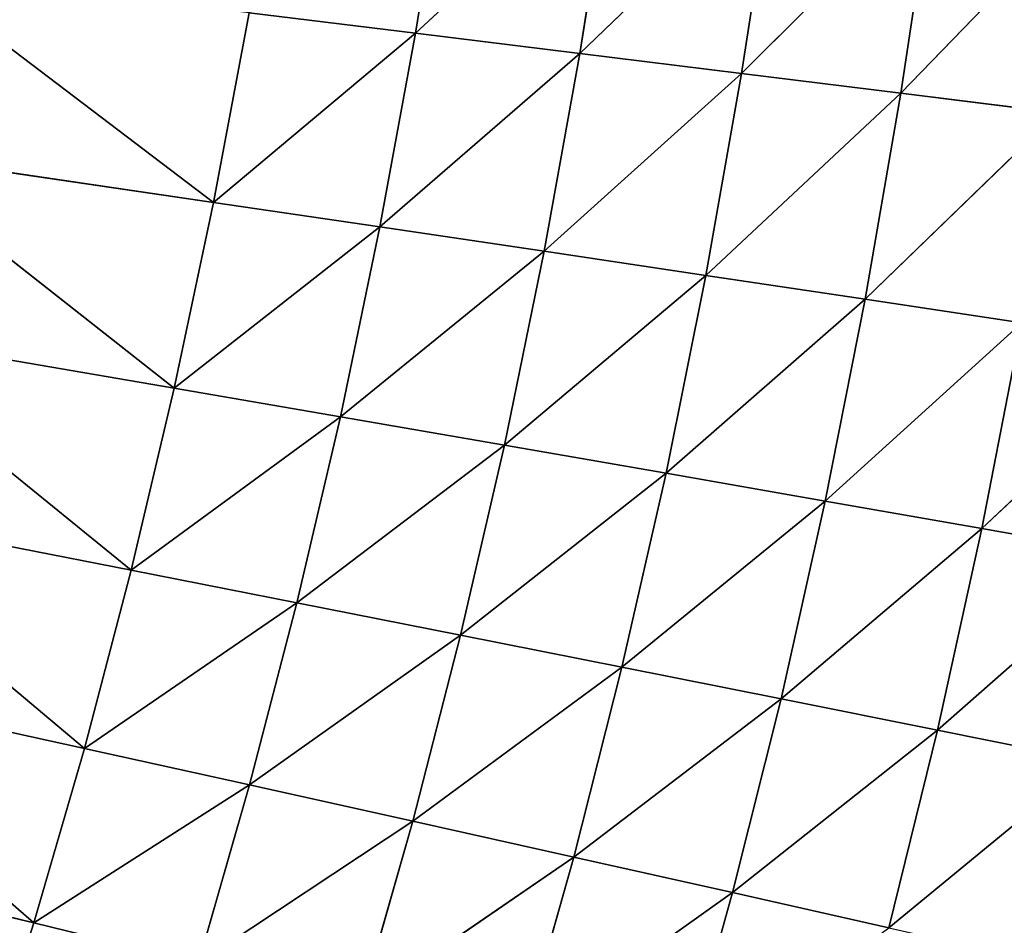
# Model space of a CAD drawing. Extents: x 0 to 500, y 0 to 390.
# Tile 751 of 1056: x 415 to 436, y 155 to 175. Entities that reach past the tile are written whole.
import ezdxf

# ---------------------------------------------------------------- set-up
doc = ezdxf.new("R2010")
doc.units = 0
doc.header["$LTSCALE"] = 25.4
doc.layers.get('0').update_dxf_attribs({"linetype": 'CONTINUOUS'})

# ---------------------------------------------------------------- blocks, each defined once
blk = doc.blocks.new('ATLANTA505_-_S_STL')
at = {"color": 0}
for p, q in [((439.26, 51.443, 226.758), (434.965, 49.57, 230.534)), ((439.26, 51.443, 226.758), (434.965, 49.57, 230.534)), ((440.124, 51.536, 222.217), (435.925, 49.652, 226.168)), ((440.124, 51.536, 222.217), (435.925, 49.652, 226.168)), ((439.26, 51.443, 226.758), (435.925, 49.652, 226.168)), ((439.26, 51.443, 226.758), (435.925, 49.652, 226.168)), ((438.299, 51.361, 231.206), (433.91, 49.498, 234.809)), ((438.299, 51.361, 231.206), (433.91, 49.498, 234.809)), ((438.299, 51.361, 231.206), (434.965, 49.57, 230.534)), ((438.299, 51.361, 231.206), (434.965, 49.57, 230.534)), ((438.239, 49.957, 212.526), (434.17, 48.154, 216.738)), ((438.239, 49.957, 212.526), (434.17, 48.154, 216.738)), ((436.79, 49.744, 221.711), (432.531, 47.964, 225.572)), ((436.79, 49.744, 221.711), (432.531, 47.964, 225.572)), ((437.561, 49.846, 217.163), (433.396, 48.054, 221.199)), ((437.561, 49.846, 217.163), (433.396, 48.054, 221.199)), ((436.79, 49.744, 221.711), (433.396, 48.054, 221.199)), ((436.79, 49.744, 221.711), (433.396, 48.054, 221.199)), ((437.561, 49.846, 217.163), (434.17, 48.154, 216.738)), ((437.561, 49.846, 217.163), (434.17, 48.154, 216.738)), ((435.925, 49.652, 226.168), (436.79, 49.744, 221.711)), ((435.925, 49.652, 226.168), (436.79, 49.744, 221.711)), ((434.965, 49.57, 230.534), (430.524, 47.811, 234.048)), ((434.965, 49.57, 230.534), (430.524, 47.811, 234.048)), ((433.91, 49.498, 234.809), (430.524, 47.811, 234.048)), ((433.91, 49.498, 234.809), (430.524, 47.811, 234.048)), ((435.925, 49.652, 226.168), (431.574, 47.883, 229.855)), ((435.925, 49.652, 226.168), (431.574, 47.883, 229.855)), ((434.965, 49.57, 230.534), (431.574, 47.883, 229.855)), ((434.965, 49.57, 230.534), (431.574, 47.883, 229.855)), ((435.925, 49.652, 226.168), (432.531, 47.964, 225.572)), ((435.925, 49.652, 226.168), (432.531, 47.964, 225.572)), ((433.91, 49.498, 234.809), (434.965, 49.57, 230.534)), ((433.91, 49.498, 234.809), (434.965, 49.57, 230.534)), ((434.965, 49.57, 230.534), (435.925, 49.652, 226.168)), ((434.965, 49.57, 230.534), (435.925, 49.652, 226.168)), ((434.853, 48.264, 212.189), (430.721, 46.56, 216.309)), ((434.853, 48.264, 212.189), (430.721, 46.56, 216.309)), ((434.853, 48.264, 212.189), (434.17, 48.154, 216.738)), ((434.853, 48.264, 212.189), (434.17, 48.154, 216.738)), ((433.396, 48.054, 221.199), (429.083, 46.374, 224.969)), ((433.396, 48.054, 221.199), (429.083, 46.374, 224.969)), ((434.17, 48.154, 216.738), (429.946, 46.462, 220.683)), ((434.17, 48.154, 216.738), (429.946, 46.462, 220.683)), ((433.396, 48.054, 221.199), (429.946, 46.462, 220.683)), ((433.396, 48.054, 221.199), (429.946, 46.462, 220.683)), ((434.17, 48.154, 216.738), (430.721, 46.56, 216.309)), ((434.17, 48.154, 216.738), (430.721, 46.56, 216.309)), ((433.396, 48.054, 221.199), (432.531, 47.964, 225.572)), ((433.396, 48.054, 221.199), (432.531, 47.964, 225.572)), ((434.17, 48.154, 216.738), (433.396, 48.054, 221.199)), ((434.17, 48.154, 216.738), (433.396, 48.054, 221.199)), ((430.524, 47.811, 234.048), (425.954, 46.163, 237.303)), ((430.524, 47.811, 234.048), (425.954, 46.163, 237.303)), ((431.574, 47.883, 229.855), (427.086, 46.224, 233.28)), ((431.574, 47.883, 229.855), (427.086, 46.224, 233.28)), ((430.524, 47.811, 234.048), (427.086, 46.224, 233.28)), ((430.524, 47.811, 234.048), (427.086, 46.224, 233.28)), ((432.531, 47.964, 225.572), (428.129, 46.295, 229.168)), ((432.531, 47.964, 225.572), (428.129, 46.295, 229.168)), ((431.574, 47.883, 229.855), (428.129, 46.295, 229.168)), ((431.574, 47.883, 229.855), (428.129, 46.295, 229.168)), ((432.531, 47.964, 225.572), (429.083, 46.374, 224.969)), ((432.531, 47.964, 225.572), (429.083, 46.374, 224.969)), ((430.524, 47.811, 234.048), (429.383, 47.749, 238.151)), ((430.524, 47.811, 234.048), (429.383, 47.749, 238.151)), ((431.574, 47.883, 229.855), (430.524, 47.811, 234.048)), ((431.574, 47.883, 229.855), (430.524, 47.811, 234.048)), ((432.531, 47.964, 225.572), (431.574, 47.883, 229.855)), ((432.531, 47.964, 225.572), (431.574, 47.883, 229.855)), ((426.443, 44.964, 220.161), (430.721, 46.56, 216.309)), ((426.443, 44.964, 220.161), (430.721, 46.56, 216.309)), ((427.217, 45.059, 215.876), (431.407, 46.667, 211.85)), ((427.217, 45.059, 215.876), (431.407, 46.667, 211.85)), ((427.217, 45.059, 215.876), (430.721, 46.56, 216.309)), ((427.217, 45.059, 215.876), (430.721, 46.56, 216.309)), ((429.946, 46.462, 220.683), (430.721, 46.56, 216.309)), ((429.946, 46.462, 220.683), (430.721, 46.56, 216.309)), ((430.721, 46.56, 216.309), (431.407, 46.667, 211.85)), ((430.721, 46.56, 216.309), (431.407, 46.667, 211.85)), ((423.599, 44.732, 232.503), (428.129, 46.295, 229.168)), ((423.599, 44.732, 232.503), (428.129, 46.295, 229.168)), ((424.634, 44.801, 228.475), (429.083, 46.374, 224.969)), ((424.634, 44.801, 228.475), (429.083, 46.374, 224.969)), ((424.634, 44.801, 228.475), (428.129, 46.295, 229.168)), ((424.634, 44.801, 228.475), (428.129, 46.295, 229.168)), ((425.582, 44.878, 224.361), (429.946, 46.462, 220.683)), ((425.582, 44.878, 224.361), (429.946, 46.462, 220.683)), ((425.582, 44.878, 224.361), (429.083, 46.374, 224.969)), ((425.582, 44.878, 224.361), (429.083, 46.374, 224.969)), ((426.443, 44.964, 220.161), (429.946, 46.462, 220.683)), ((426.443, 44.964, 220.161), (429.946, 46.462, 220.683)), ((427.086, 46.224, 233.28), (428.129, 46.295, 229.168)), ((427.086, 46.224, 233.28), (428.129, 46.295, 229.168)), ((428.129, 46.295, 229.168), (429.083, 46.374, 224.969)), ((428.129, 46.295, 229.168), (429.083, 46.374, 224.969)), ((429.083, 46.374, 224.969), (429.946, 46.462, 220.683)), ((429.083, 46.374, 224.969), (429.946, 46.462, 220.683)), ((422.477, 44.672, 236.446), (427.086, 46.224, 233.28)), ((422.477, 44.672, 236.446), (427.086, 46.224, 233.28)), ((423.599, 44.732, 232.503), (427.086, 46.224, 233.28)), ((423.599, 44.732, 232.503), (427.086, 46.224, 233.28)), ((425.954, 46.163, 237.303), (427.086, 46.224, 233.28)), ((425.954, 46.163, 237.303), (427.086, 46.224, 233.28)), ((427.217, 45.059, 215.876), (422.888, 43.555, 219.634)), ((427.217, 45.059, 215.876), (422.888, 43.555, 219.634)), ((427.905, 45.162, 211.507), (423.66, 43.646, 215.439)), ((427.905, 45.162, 211.507), (423.66, 43.646, 215.439)), ((427.217, 45.059, 215.876), (423.66, 43.646, 215.439)), ((427.217, 45.059, 215.876), (423.66, 43.646, 215.439)), ((427.217, 45.059, 215.876), (426.443, 44.964, 220.161)), ((427.217, 45.059, 215.876), (426.443, 44.964, 220.161)), ((427.905, 45.162, 211.507), (427.217, 45.059, 215.876)), ((427.905, 45.162, 211.507), (427.217, 45.059, 215.876)), ((424.634, 44.801, 228.475), (420.065, 43.331, 231.719)), ((424.634, 44.801, 228.475), (420.065, 43.331, 231.719)), ((425.582, 44.878, 224.361), (421.091, 43.397, 227.775)), ((425.582, 44.878, 224.361), (421.091, 43.397, 227.775)), ((424.634, 44.801, 228.475), (421.091, 43.397, 227.775)), ((424.634, 44.801, 228.475), (421.091, 43.397, 227.775)), ((426.443, 44.964, 220.161), (422.031, 43.472, 223.746)), ((426.443, 44.964, 220.161), (422.031, 43.472, 223.746)), ((425.582, 44.878, 224.361), (422.031, 43.472, 223.746)), ((425.582, 44.878, 224.361), (422.031, 43.472, 223.746)), ((426.443, 44.964, 220.161), (422.888, 43.555, 219.634)), ((426.443, 44.964, 220.161), (422.888, 43.555, 219.634)), ((424.634, 44.801, 228.475), (423.599, 44.732, 232.503)), ((424.634, 44.801, 228.475), (423.599, 44.732, 232.503)), ((425.582, 44.878, 224.361), (424.634, 44.801, 228.475)), ((425.582, 44.878, 224.361), (424.634, 44.801, 228.475)), ((426.443, 44.964, 220.161), (425.582, 44.878, 224.361)), ((426.443, 44.964, 220.161), (425.582, 44.878, 224.361)), ((423.599, 44.732, 232.503), (418.955, 43.273, 235.58)), ((423.599, 44.732, 232.503), (418.955, 43.273, 235.58)), ((423.599, 44.732, 232.503), (420.065, 43.331, 231.719)), ((423.599, 44.732, 232.503), (420.065, 43.331, 231.719)), ((423.599, 44.732, 232.503), (422.477, 44.672, 236.446)), ((423.599, 44.732, 232.503), (422.477, 44.672, 236.446)), ((423.66, 43.646, 215.439), (424.349, 43.745, 211.161)), ((423.66, 43.646, 215.439), (424.349, 43.745, 211.161)), ((422.888, 43.555, 219.634), (418.434, 42.151, 223.126)), ((422.888, 43.555, 219.634), (418.434, 42.151, 223.126)), ((423.66, 43.646, 215.439), (419.284, 42.23, 219.103)), ((423.66, 43.646, 215.439), (419.284, 42.23, 219.103)), ((422.888, 43.555, 219.634), (419.284, 42.23, 219.103)), ((422.888, 43.555, 219.634), (419.284, 42.23, 219.103)), ((423.66, 43.646, 215.439), (420.053, 42.317, 214.998)), ((423.66, 43.646, 215.439), (420.053, 42.317, 214.998)), ((422.031, 43.472, 223.746), (422.888, 43.555, 219.634)), ((422.031, 43.472, 223.746), (422.888, 43.555, 219.634)), ((422.888, 43.555, 219.634), (423.66, 43.646, 215.439)), ((422.888, 43.555, 219.634), (423.66, 43.646, 215.439)), ((420.065, 43.331, 231.719), (415.389, 41.96, 234.706)), ((420.065, 43.331, 231.719), (415.389, 41.96, 234.706)), ((421.091, 43.397, 227.775), (416.486, 42.016, 230.928)), ((421.091, 43.397, 227.775), (416.486, 42.016, 230.928)), ((420.065, 43.331, 231.719), (416.486, 42.016, 230.928)), ((420.065, 43.331, 231.719), (416.486, 42.016, 230.928)), ((422.031, 43.472, 223.746), (417.501, 42.079, 227.068)), ((422.031, 43.472, 223.746), (417.501, 42.079, 227.068)), ((421.091, 43.397, 227.775), (417.501, 42.079, 227.068)), ((421.091, 43.397, 227.775), (417.501, 42.079, 227.068)), ((422.031, 43.472, 223.746), (418.434, 42.151, 223.126)), ((422.031, 43.472, 223.746), (418.434, 42.151, 223.126)), ((418.955, 43.273, 235.58), (420.065, 43.331, 231.719)), ((418.955, 43.273, 235.58), (420.065, 43.331, 231.719)), ((420.065, 43.331, 231.719), (421.091, 43.397, 227.775)), ((420.065, 43.331, 231.719), (421.091, 43.397, 227.775)), ((421.091, 43.397, 227.775), (422.031, 43.472, 223.746)), ((421.091, 43.397, 227.775), (422.031, 43.472, 223.746)), ((418.955, 43.273, 235.58), (415.389, 41.96, 234.706)), ((418.955, 43.273, 235.58), (415.389, 41.96, 234.706)), ((411.94, 39.819, 218.026), (419.284, 42.23, 219.103)), ((411.94, 39.819, 218.026), (419.284, 42.23, 219.103)), ((412.697, 39.898, 214.104), (419.284, 42.23, 219.103)), ((412.697, 39.898, 214.104), (419.284, 42.23, 219.103)), ((418.434, 42.151, 223.126), (419.284, 42.23, 219.103)), ((418.434, 42.151, 223.126), (419.284, 42.23, 219.103)), ((419.284, 42.23, 219.103), (420.053, 42.317, 214.998)), ((419.284, 42.23, 219.103), (420.053, 42.317, 214.998)), ((409.204, 39.626, 229.326), (416.486, 42.016, 230.928)), ((409.204, 39.626, 229.326), (416.486, 42.016, 230.928)), ((410.193, 39.683, 225.637), (417.501, 42.079, 227.068)), ((410.193, 39.683, 225.637), (417.501, 42.079, 227.068)), ((410.193, 39.683, 225.637), (416.486, 42.016, 230.928)), ((410.193, 39.683, 225.637), (416.486, 42.016, 230.928)), ((411.105, 39.748, 221.87), (418.434, 42.151, 223.126)), ((411.105, 39.748, 221.87), (418.434, 42.151, 223.126)), ((411.105, 39.748, 221.87), (417.501, 42.079, 227.068)), ((411.105, 39.748, 221.87), (417.501, 42.079, 227.068)), ((411.94, 39.819, 218.026), (418.434, 42.151, 223.126)), ((411.94, 39.819, 218.026), (418.434, 42.151, 223.126)), ((415.389, 41.96, 234.706), (416.486, 42.016, 230.928)), ((415.389, 41.96, 234.706), (416.486, 42.016, 230.928)), ((416.486, 42.016, 230.928), (417.501, 42.079, 227.068)), ((416.486, 42.016, 230.928), (417.501, 42.079, 227.068)), ((417.501, 42.079, 227.068), (418.434, 42.151, 223.126)), ((417.501, 42.079, 227.068), (418.434, 42.151, 223.126)), ((408.136, 39.575, 232.936), (415.389, 41.96, 234.706)), ((408.136, 39.575, 232.936), (415.389, 41.96, 234.706)), ((409.204, 39.626, 229.326), (415.389, 41.96, 234.706)), ((409.204, 39.626, 229.326), (415.389, 41.96, 234.706)), ((414.21, 41.911, 238.402), (415.389, 41.96, 234.706)), ((414.21, 41.911, 238.402), (415.389, 41.96, 234.706))]:
    blk.add_line(p, q, dxfattribs=at)
mesh = blk.add_polyface(dxfattribs=at)
corners = [(438.299, 51.361, 231.206), (439.26, 51.443, 226.758), (434.965, 49.57, 230.534)]
mesh.append_faces([[corners[k] for k in face] for face in [(0, 1, 2)]], dxfattribs={"color": 0})
mesh = blk.add_polyface(dxfattribs=at)
corners = [(434.965, 49.57, 230.534), (439.26, 51.443, 226.758), (435.925, 49.652, 226.168)]
mesh.append_faces([[corners[k] for k in face] for face in [(0, 1, 2)]], dxfattribs={"color": 0})
mesh = blk.add_polyface(dxfattribs=at)
corners = [(439.26, 51.443, 226.758), (440.124, 51.536, 222.217), (435.925, 49.652, 226.168)]
mesh.append_faces([[corners[k] for k in face] for face in [(0, 1, 2)]], dxfattribs={"color": 0})
mesh = blk.add_polyface(dxfattribs=at)
corners = [(435.925, 49.652, 226.168), (440.124, 51.536, 222.217), (436.79, 49.744, 221.711)]
mesh.append_faces([[corners[k] for k in face] for face in [(0, 1, 2)]], dxfattribs={"color": 0})
mesh = blk.add_polyface(dxfattribs=at)
corners = [(437.24, 51.289, 235.561), (438.299, 51.361, 231.206), (433.91, 49.498, 234.809)]
mesh.append_faces([[corners[k] for k in face] for face in [(0, 1, 2)]], dxfattribs={"color": 0})
mesh = blk.add_polyface(dxfattribs=at)
corners = [(433.91, 49.498, 234.809), (438.299, 51.361, 231.206), (434.965, 49.57, 230.534)]
mesh.append_faces([[corners[k] for k in face] for face in [(0, 1, 2)]], dxfattribs={"color": 0})
mesh = blk.add_polyface(dxfattribs=at)
corners = [(437.561, 49.846, 217.163), (438.239, 49.957, 212.526), (434.17, 48.154, 216.738)]
mesh.append_faces([[corners[k] for k in face] for face in [(0, 1, 2)]], dxfattribs={"color": 0})
mesh = blk.add_polyface(dxfattribs=at)
corners = [(434.17, 48.154, 216.738), (438.239, 49.957, 212.526), (434.853, 48.264, 212.189)]
mesh.append_faces([[corners[k] for k in face] for face in [(0, 1, 2)]], dxfattribs={"color": 0})
mesh = blk.add_polyface(dxfattribs=at)
corners = [(435.925, 49.652, 226.168), (436.79, 49.744, 221.711), (432.531, 47.964, 225.572)]
mesh.append_faces([[corners[k] for k in face] for face in [(0, 1, 2)]], dxfattribs={"color": 0})
mesh = blk.add_polyface(dxfattribs=at)
corners = [(432.531, 47.964, 225.572), (436.79, 49.744, 221.711), (433.396, 48.054, 221.199)]
mesh.append_faces([[corners[k] for k in face] for face in [(0, 1, 2)]], dxfattribs={"color": 0})
mesh = blk.add_polyface(dxfattribs=at)
corners = [(436.79, 49.744, 221.711), (437.561, 49.846, 217.163), (433.396, 48.054, 221.199)]
mesh.append_faces([[corners[k] for k in face] for face in [(0, 1, 2)]], dxfattribs={"color": 0})
mesh = blk.add_polyface(dxfattribs=at)
corners = [(433.396, 48.054, 221.199), (437.561, 49.846, 217.163), (434.17, 48.154, 216.738)]
mesh.append_faces([[corners[k] for k in face] for face in [(0, 1, 2)]], dxfattribs={"color": 0})
mesh = blk.add_polyface(dxfattribs=at)
corners = [(429.383, 47.749, 238.151), (433.91, 49.498, 234.809), (430.524, 47.811, 234.048)]
mesh.append_faces([[corners[k] for k in face] for face in [(0, 1, 2)]], dxfattribs={"color": 0})
mesh = blk.add_polyface(dxfattribs=at)
corners = [(433.91, 49.498, 234.809), (434.965, 49.57, 230.534), (430.524, 47.811, 234.048)]
mesh.append_faces([[corners[k] for k in face] for face in [(0, 1, 2)]], dxfattribs={"color": 0})
mesh = blk.add_polyface(dxfattribs=at)
corners = [(430.524, 47.811, 234.048), (434.965, 49.57, 230.534), (431.574, 47.883, 229.855)]
mesh.append_faces([[corners[k] for k in face] for face in [(0, 1, 2)]], dxfattribs={"color": 0})
mesh = blk.add_polyface(dxfattribs=at)
corners = [(434.965, 49.57, 230.534), (435.925, 49.652, 226.168), (431.574, 47.883, 229.855)]
mesh.append_faces([[corners[k] for k in face] for face in [(0, 1, 2)]], dxfattribs={"color": 0})
mesh = blk.add_polyface(dxfattribs=at)
corners = [(431.574, 47.883, 229.855), (435.925, 49.652, 226.168), (432.531, 47.964, 225.572)]
mesh.append_faces([[corners[k] for k in face] for face in [(0, 1, 2)]], dxfattribs={"color": 0})
mesh = blk.add_polyface(dxfattribs=at)
corners = [(434.17, 48.154, 216.738), (434.853, 48.264, 212.189), (430.721, 46.56, 216.309)]
mesh.append_faces([[corners[k] for k in face] for face in [(0, 1, 2)]], dxfattribs={"color": 0})
mesh = blk.add_polyface(dxfattribs=at)
corners = [(430.721, 46.56, 216.309), (434.853, 48.264, 212.189), (431.407, 46.667, 211.85)]
mesh.append_faces([[corners[k] for k in face] for face in [(0, 1, 2)]], dxfattribs={"color": 0})
mesh = blk.add_polyface(dxfattribs=at)
corners = [(432.531, 47.964, 225.572), (433.396, 48.054, 221.199), (429.083, 46.374, 224.969)]
mesh.append_faces([[corners[k] for k in face] for face in [(0, 1, 2)]], dxfattribs={"color": 0})
mesh = blk.add_polyface(dxfattribs=at)
corners = [(429.083, 46.374, 224.969), (433.396, 48.054, 221.199), (429.946, 46.462, 220.683)]
mesh.append_faces([[corners[k] for k in face] for face in [(0, 1, 2)]], dxfattribs={"color": 0})
mesh = blk.add_polyface(dxfattribs=at)
corners = [(433.396, 48.054, 221.199), (434.17, 48.154, 216.738), (429.946, 46.462, 220.683)]
mesh.append_faces([[corners[k] for k in face] for face in [(0, 1, 2)]], dxfattribs={"color": 0})
mesh = blk.add_polyface(dxfattribs=at)
corners = [(429.946, 46.462, 220.683), (434.17, 48.154, 216.738), (430.721, 46.56, 216.309)]
mesh.append_faces([[corners[k] for k in face] for face in [(0, 1, 2)]], dxfattribs={"color": 0})
mesh = blk.add_polyface(dxfattribs=at)
corners = [(429.383, 47.749, 238.151), (430.524, 47.811, 234.048), (425.954, 46.163, 237.303)]
mesh.append_faces([[corners[k] for k in face] for face in [(0, 1, 2)]], dxfattribs={"color": 0})
mesh = blk.add_polyface(dxfattribs=at)
corners = [(425.954, 46.163, 237.303), (430.524, 47.811, 234.048), (427.086, 46.224, 233.28)]
mesh.append_faces([[corners[k] for k in face] for face in [(0, 1, 2)]], dxfattribs={"color": 0})
mesh = blk.add_polyface(dxfattribs=at)
corners = [(430.524, 47.811, 234.048), (431.574, 47.883, 229.855), (427.086, 46.224, 233.28)]
mesh.append_faces([[corners[k] for k in face] for face in [(0, 1, 2)]], dxfattribs={"color": 0})
mesh = blk.add_polyface(dxfattribs=at)
corners = [(427.086, 46.224, 233.28), (431.574, 47.883, 229.855), (428.129, 46.295, 229.168)]
mesh.append_faces([[corners[k] for k in face] for face in [(0, 1, 2)]], dxfattribs={"color": 0})
mesh = blk.add_polyface(dxfattribs=at)
corners = [(431.574, 47.883, 229.855), (432.531, 47.964, 225.572), (428.129, 46.295, 229.168)]
mesh.append_faces([[corners[k] for k in face] for face in [(0, 1, 2)]], dxfattribs={"color": 0})
mesh = blk.add_polyface(dxfattribs=at)
corners = [(428.129, 46.295, 229.168), (432.531, 47.964, 225.572), (429.083, 46.374, 224.969)]
mesh.append_faces([[corners[k] for k in face] for face in [(0, 1, 2)]], dxfattribs={"color": 0})
mesh = blk.add_polyface(dxfattribs=at)
corners = [(426.443, 44.964, 220.161), (430.721, 46.56, 216.309), (427.217, 45.059, 215.876)]
mesh.append_faces([[corners[k] for k in face] for face in [(0, 1, 2)]], dxfattribs={"color": 0})
mesh = blk.add_polyface(dxfattribs=at)
corners = [(429.946, 46.462, 220.683), (430.721, 46.56, 216.309), (426.443, 44.964, 220.161)]
mesh.append_faces([[corners[k] for k in face] for face in [(0, 1, 2)]], dxfattribs={"color": 0})
mesh = blk.add_polyface(dxfattribs=at)
corners = [(427.217, 45.059, 215.876), (431.407, 46.667, 211.85), (427.905, 45.162, 211.507)]
mesh.append_faces([[corners[k] for k in face] for face in [(0, 1, 2)]], dxfattribs={"color": 0})
mesh = blk.add_polyface(dxfattribs=at)
corners = [(430.721, 46.56, 216.309), (431.407, 46.667, 211.85), (427.217, 45.059, 215.876)]
mesh.append_faces([[corners[k] for k in face] for face in [(0, 1, 2)]], dxfattribs={"color": 0})
mesh = blk.add_polyface(dxfattribs=at)
corners = [(423.599, 44.732, 232.503), (428.129, 46.295, 229.168), (424.634, 44.801, 228.475)]
mesh.append_faces([[corners[k] for k in face] for face in [(0, 1, 2)]], dxfattribs={"color": 0})
mesh = blk.add_polyface(dxfattribs=at)
corners = [(427.086, 46.224, 233.28), (428.129, 46.295, 229.168), (423.599, 44.732, 232.503)]
mesh.append_faces([[corners[k] for k in face] for face in [(0, 1, 2)]], dxfattribs={"color": 0})
mesh = blk.add_polyface(dxfattribs=at)
corners = [(424.634, 44.801, 228.475), (429.083, 46.374, 224.969), (425.582, 44.878, 224.361)]
mesh.append_faces([[corners[k] for k in face] for face in [(0, 1, 2)]], dxfattribs={"color": 0})
mesh = blk.add_polyface(dxfattribs=at)
corners = [(428.129, 46.295, 229.168), (429.083, 46.374, 224.969), (424.634, 44.801, 228.475)]
mesh.append_faces([[corners[k] for k in face] for face in [(0, 1, 2)]], dxfattribs={"color": 0})
mesh = blk.add_polyface(dxfattribs=at)
corners = [(425.582, 44.878, 224.361), (429.946, 46.462, 220.683), (426.443, 44.964, 220.161)]
mesh.append_faces([[corners[k] for k in face] for face in [(0, 1, 2)]], dxfattribs={"color": 0})
mesh = blk.add_polyface(dxfattribs=at)
corners = [(429.083, 46.374, 224.969), (429.946, 46.462, 220.683), (425.582, 44.878, 224.361)]
mesh.append_faces([[corners[k] for k in face] for face in [(0, 1, 2)]], dxfattribs={"color": 0})
mesh = blk.add_polyface(dxfattribs=at)
corners = [(422.477, 44.672, 236.446), (427.086, 46.224, 233.28), (423.599, 44.732, 232.503)]
mesh.append_faces([[corners[k] for k in face] for face in [(0, 1, 2)]], dxfattribs={"color": 0})
mesh = blk.add_polyface(dxfattribs=at)
corners = [(425.954, 46.163, 237.303), (427.086, 46.224, 233.28), (422.477, 44.672, 236.446)]
mesh.append_faces([[corners[k] for k in face] for face in [(0, 1, 2)]], dxfattribs={"color": 0})
mesh = blk.add_polyface(dxfattribs=at)
corners = [(426.443, 44.964, 220.161), (427.217, 45.059, 215.876), (422.888, 43.555, 219.634)]
mesh.append_faces([[corners[k] for k in face] for face in [(0, 1, 2)]], dxfattribs={"color": 0})
mesh = blk.add_polyface(dxfattribs=at)
corners = [(422.888, 43.555, 219.634), (427.217, 45.059, 215.876), (423.66, 43.646, 215.439)]
mesh.append_faces([[corners[k] for k in face] for face in [(0, 1, 2)]], dxfattribs={"color": 0})
mesh = blk.add_polyface(dxfattribs=at)
corners = [(427.217, 45.059, 215.876), (427.905, 45.162, 211.507), (423.66, 43.646, 215.439)]
mesh.append_faces([[corners[k] for k in face] for face in [(0, 1, 2)]], dxfattribs={"color": 0})
mesh = blk.add_polyface(dxfattribs=at)
corners = [(423.66, 43.646, 215.439), (427.905, 45.162, 211.507), (424.349, 43.745, 211.161)]
mesh.append_faces([[corners[k] for k in face] for face in [(0, 1, 2)]], dxfattribs={"color": 0})
mesh = blk.add_polyface(dxfattribs=at)
corners = [(423.599, 44.732, 232.503), (424.634, 44.801, 228.475), (420.065, 43.331, 231.719)]
mesh.append_faces([[corners[k] for k in face] for face in [(0, 1, 2)]], dxfattribs={"color": 0})
mesh = blk.add_polyface(dxfattribs=at)
corners = [(420.065, 43.331, 231.719), (424.634, 44.801, 228.475), (421.091, 43.397, 227.775)]
mesh.append_faces([[corners[k] for k in face] for face in [(0, 1, 2)]], dxfattribs={"color": 0})
mesh = blk.add_polyface(dxfattribs=at)
corners = [(424.634, 44.801, 228.475), (425.582, 44.878, 224.361), (421.091, 43.397, 227.775)]
mesh.append_faces([[corners[k] for k in face] for face in [(0, 1, 2)]], dxfattribs={"color": 0})
mesh = blk.add_polyface(dxfattribs=at)
corners = [(421.091, 43.397, 227.775), (425.582, 44.878, 224.361), (422.031, 43.472, 223.746)]
mesh.append_faces([[corners[k] for k in face] for face in [(0, 1, 2)]], dxfattribs={"color": 0})
mesh = blk.add_polyface(dxfattribs=at)
corners = [(425.582, 44.878, 224.361), (426.443, 44.964, 220.161), (422.031, 43.472, 223.746)]
mesh.append_faces([[corners[k] for k in face] for face in [(0, 1, 2)]], dxfattribs={"color": 0})
mesh = blk.add_polyface(dxfattribs=at)
corners = [(422.031, 43.472, 223.746), (426.443, 44.964, 220.161), (422.888, 43.555, 219.634)]
mesh.append_faces([[corners[k] for k in face] for face in [(0, 1, 2)]], dxfattribs={"color": 0})
mesh = blk.add_polyface(dxfattribs=at)
corners = [(422.477, 44.672, 236.446), (423.599, 44.732, 232.503), (418.955, 43.273, 235.58)]
mesh.append_faces([[corners[k] for k in face] for face in [(0, 1, 2)]], dxfattribs={"color": 0})
mesh = blk.add_polyface(dxfattribs=at)
corners = [(418.955, 43.273, 235.58), (423.599, 44.732, 232.503), (420.065, 43.331, 231.719)]
mesh.append_faces([[corners[k] for k in face] for face in [(0, 1, 2)]], dxfattribs={"color": 0})
mesh = blk.add_polyface(dxfattribs=at)
corners = [(423.66, 43.646, 215.439), (424.349, 43.745, 211.161), (420.053, 42.317, 214.998)]
mesh.append_faces([[corners[k] for k in face] for face in [(0, 1, 2)]], dxfattribs={"color": 0})
mesh = blk.add_polyface(dxfattribs=at)
corners = [(422.031, 43.472, 223.746), (422.888, 43.555, 219.634), (418.434, 42.151, 223.126)]
mesh.append_faces([[corners[k] for k in face] for face in [(0, 1, 2)]], dxfattribs={"color": 0})
mesh = blk.add_polyface(dxfattribs=at)
corners = [(418.434, 42.151, 223.126), (422.888, 43.555, 219.634), (419.284, 42.23, 219.103)]
mesh.append_faces([[corners[k] for k in face] for face in [(0, 1, 2)]], dxfattribs={"color": 0})
mesh = blk.add_polyface(dxfattribs=at)
corners = [(422.888, 43.555, 219.634), (423.66, 43.646, 215.439), (419.284, 42.23, 219.103)]
mesh.append_faces([[corners[k] for k in face] for face in [(0, 1, 2)]], dxfattribs={"color": 0})
mesh = blk.add_polyface(dxfattribs=at)
corners = [(419.284, 42.23, 219.103), (423.66, 43.646, 215.439), (420.053, 42.317, 214.998)]
mesh.append_faces([[corners[k] for k in face] for face in [(0, 1, 2)]], dxfattribs={"color": 0})
mesh = blk.add_polyface(dxfattribs=at)
corners = [(418.955, 43.273, 235.58), (420.065, 43.331, 231.719), (415.389, 41.96, 234.706)]
mesh.append_faces([[corners[k] for k in face] for face in [(0, 1, 2)]], dxfattribs={"color": 0})
mesh = blk.add_polyface(dxfattribs=at)
corners = [(415.389, 41.96, 234.706), (420.065, 43.331, 231.719), (416.486, 42.016, 230.928)]
mesh.append_faces([[corners[k] for k in face] for face in [(0, 1, 2)]], dxfattribs={"color": 0})
mesh = blk.add_polyface(dxfattribs=at)
corners = [(420.065, 43.331, 231.719), (421.091, 43.397, 227.775), (416.486, 42.016, 230.928)]
mesh.append_faces([[corners[k] for k in face] for face in [(0, 1, 2)]], dxfattribs={"color": 0})
mesh = blk.add_polyface(dxfattribs=at)
corners = [(416.486, 42.016, 230.928), (421.091, 43.397, 227.775), (417.501, 42.079, 227.068)]
mesh.append_faces([[corners[k] for k in face] for face in [(0, 1, 2)]], dxfattribs={"color": 0})
mesh = blk.add_polyface(dxfattribs=at)
corners = [(421.091, 43.397, 227.775), (422.031, 43.472, 223.746), (417.501, 42.079, 227.068)]
mesh.append_faces([[corners[k] for k in face] for face in [(0, 1, 2)]], dxfattribs={"color": 0})
mesh = blk.add_polyface(dxfattribs=at)
corners = [(417.501, 42.079, 227.068), (422.031, 43.472, 223.746), (418.434, 42.151, 223.126)]
mesh.append_faces([[corners[k] for k in face] for face in [(0, 1, 2)]], dxfattribs={"color": 0})
mesh = blk.add_polyface(dxfattribs=at)
corners = [(414.21, 41.911, 238.402), (418.955, 43.273, 235.58), (415.389, 41.96, 234.706)]
mesh.append_faces([[corners[k] for k in face] for face in [(0, 1, 2)]], dxfattribs={"color": 0})
mesh = blk.add_polyface(dxfattribs=at)
corners = [(419.284, 42.23, 219.103), (412.697, 39.898, 214.104), (411.94, 39.819, 218.026)]
mesh.append_faces([[corners[k] for k in face] for face in [(0, 1, 2)]], dxfattribs={"color": 0})
mesh = blk.add_polyface(dxfattribs=at)
corners = [(418.434, 42.151, 223.126), (419.284, 42.23, 219.103), (411.94, 39.819, 218.026)]
mesh.append_faces([[corners[k] for k in face] for face in [(0, 1, 2)]], dxfattribs={"color": 0})
mesh = blk.add_polyface(dxfattribs=at)
corners = [(419.284, 42.23, 219.103), (420.053, 42.317, 214.998), (412.697, 39.898, 214.104)]
mesh.append_faces([[corners[k] for k in face] for face in [(0, 1, 2)]], dxfattribs={"color": 0})
mesh = blk.add_polyface(dxfattribs=at)
corners = [(416.486, 42.016, 230.928), (410.193, 39.683, 225.637), (409.204, 39.626, 229.326)]
mesh.append_faces([[corners[k] for k in face] for face in [(0, 1, 2)]], dxfattribs={"color": 0})
mesh = blk.add_polyface(dxfattribs=at)
corners = [(415.389, 41.96, 234.706), (416.486, 42.016, 230.928), (409.204, 39.626, 229.326)]
mesh.append_faces([[corners[k] for k in face] for face in [(0, 1, 2)]], dxfattribs={"color": 0})
mesh = blk.add_polyface(dxfattribs=at)
corners = [(417.501, 42.079, 227.068), (411.105, 39.748, 221.87), (410.193, 39.683, 225.637)]
mesh.append_faces([[corners[k] for k in face] for face in [(0, 1, 2)]], dxfattribs={"color": 0})
mesh = blk.add_polyface(dxfattribs=at)
corners = [(416.486, 42.016, 230.928), (417.501, 42.079, 227.068), (410.193, 39.683, 225.637)]
mesh.append_faces([[corners[k] for k in face] for face in [(0, 1, 2)]], dxfattribs={"color": 0})
mesh = blk.add_polyface(dxfattribs=at)
corners = [(418.434, 42.151, 223.126), (411.94, 39.819, 218.026), (411.105, 39.748, 221.87)]
mesh.append_faces([[corners[k] for k in face] for face in [(0, 1, 2)]], dxfattribs={"color": 0})
mesh = blk.add_polyface(dxfattribs=at)
corners = [(417.501, 42.079, 227.068), (418.434, 42.151, 223.126), (411.105, 39.748, 221.87)]
mesh.append_faces([[corners[k] for k in face] for face in [(0, 1, 2)]], dxfattribs={"color": 0})
mesh = blk.add_polyface(dxfattribs=at)
corners = [(415.389, 41.96, 234.706), (409.204, 39.626, 229.326), (408.136, 39.575, 232.936)]
mesh.append_faces([[corners[k] for k in face] for face in [(0, 1, 2)]], dxfattribs={"color": 0})
mesh = blk.add_polyface(dxfattribs=at)
corners = [(414.21, 41.911, 238.402), (415.389, 41.96, 234.706), (408.136, 39.575, 232.936)]
mesh.append_faces([[corners[k] for k in face] for face in [(0, 1, 2)]], dxfattribs={"color": 0})

msp = doc.modelspace()

# ---------------------------------------------------------------- block references
at = {"color": 254, "extrusion": (0, -1, 1.11022e-16)}
msp.add_blockref('ATLANTA505_-_S_STL', (-0.149, -0.01, -389.852), dxfattribs=at)

doc.saveas('drawing.dxf')
